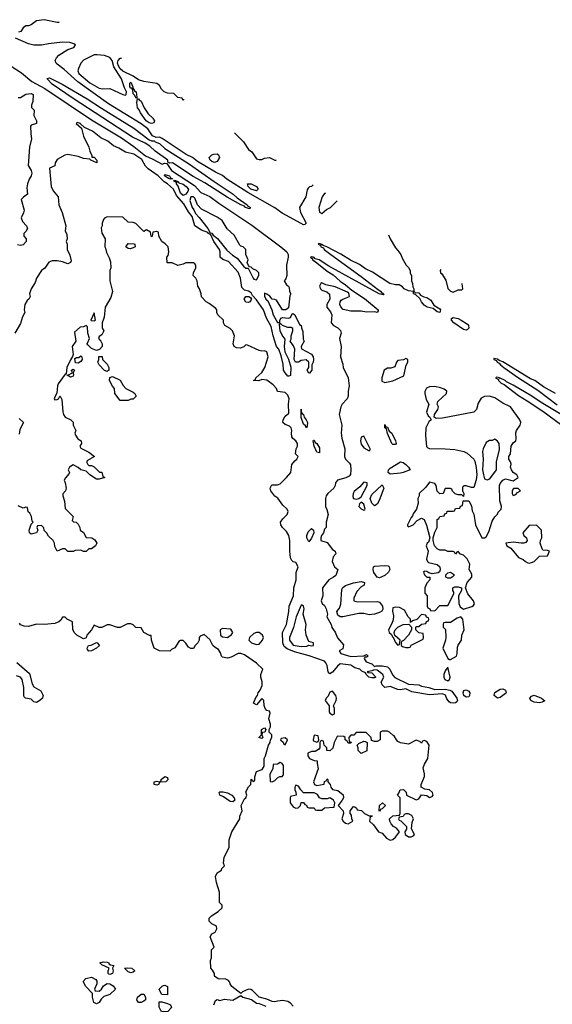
# Model space of a CAD drawing. Header units: inches. Extents: x 2380053 to 2584298, y 380219 to 546618.
# Tile 306 of 656: x 2461683 to 2465748, y 530875 to 538381. Entities that reach past the tile are written whole.
import ezdxf

# ---------------------------------------------------------------- set-up
doc = ezdxf.new("R2010")
doc.units = ezdxf.units.IN
doc.header["$MEASUREMENT"] = 0
doc.layers.add('C4563', color=7, linetype='Continuous')

msp = doc.modelspace()

# ---------------------------------------------------------------- linework, layer by layer
at = {"layer": 'C4563', "color": 2}
for points, elevation in [([(2461983.5, 538358.2), (2461970, 538359.3), (2461870, 538380.9), (2461810, 538372.7), (2461770, 538342), (2461750, 538335.3), (2461730, 538335.3), (2461710, 538318), (2461691.3, 538290), (2461674.2, 538285.8)], 50), ([(2463923.1, 537121.3), (2463919.8, 537120.2), (2463911, 537110), (2463894.4, 537105.6), (2463884.5, 537095.5), (2463877.3, 537082.7), (2463866.8, 537030), (2463818.8, 536950), (2463824.9, 536910), (2463870.4, 536830), (2463859.9, 536820.1), (2463850, 536817.6), (2463830, 536826), (2463686.2, 536906.2), (2463630, 536946.9), (2463423.2, 537063.2), (2463264.2, 537164.2), (2463230, 537192.6), (2463178.2, 537218.2), (2463041.1, 537301.1), (2463001.2, 537330), (2462954, 537354), (2462770, 537475.6), (2462750, 537485.2), (2462724, 537484), (2462696, 537496), (2462662, 537550), (2462610, 537586.6), (2462359.7, 537739.7), (2462126.6, 537906.6), (2462022, 538002), (2461970, 538041.2), (2461961.2, 538050), (2461953.2, 538070), (2461962.7, 538090), (2461982.7, 538110), (2462050, 538152.4), (2462095.3, 538170), (2462109, 538190), (2462097.2, 538197.2), (2462066, 538206), (2462008.4, 538208.4), (2461902.9, 538197.1), (2461850, 538186.3), (2461790, 538187.6), (2461750, 538196.3), (2461650, 538239.1)], 54), ([(2461537.8, 538077.8), (2461696.7, 537976.7), (2461776, 537910), (2461875.6, 537855.6), (2462230, 537618), (2462459, 537479), (2462554.6, 537414.6), (2462642.8, 537342.8), (2462698.5, 537318.5), (2462770, 537279.3), (2462790, 537286.8), (2462804.7, 537284.7), (2462840.5, 537230), (2463016.1, 537116.1), (2463064.4, 537064.4), (2463133.7, 537033.7), (2463201.8, 536981.8), (2463455, 536815), (2463675.5, 536650), (2463720.7, 536610), (2463731, 536590), (2463731.3, 536570), (2463718, 536510), (2463721, 536430), (2463714.8, 536405.2), (2463702, 536390), (2463719.6, 536359.6), (2463734, 536350), (2463739.6, 536339.6), (2463742, 536310), (2463751.3, 536291.3), (2463745.4, 536274.6), (2463735.3, 536184.7), (2463714, 536170), (2463689, 536169), (2463642, 536242), (2463630, 536248.7), (2463609.3, 536249.3), (2463592.9, 536272.9), (2463570, 536289), (2463550, 536295.3), (2463550, 536274), (2463562, 536250), (2463576.7, 536236.7), (2463607.7, 536170), (2463617.1, 536130), (2463650, 536071.3), (2463667.3, 536072.7), (2463667.3, 536087.3), (2463675.3, 536104.7), (2463688.7, 536111.3), (2463734.6, 536105.4), (2463748.7, 536111.3), (2463762, 536138), (2463770, 536142), (2463782, 536130), (2463818, 536058), (2463832, 536050), (2463832.7, 536032.7), (2463843.6, 536003.6), (2463846, 535946), (2463854, 535930), (2463832, 535890), (2463832.7, 535872.7), (2463910.7, 535830.7), (2463922, 535810), (2463924.7, 535790), (2463922, 535770), (2463912, 535750), (2463911.6, 535708.4), (2463894, 535686), (2463890, 535686), (2463878, 535710), (2463888.7, 535730), (2463888.7, 535770), (2463870, 535788.7), (2463830, 535784), (2463810, 535769), (2463788.7, 535770), (2463778, 535790), (2463784, 535870), (2463773.6, 535893.6), (2463746, 535930), (2463754.6, 535945.4), (2463755.3, 535970), (2463768, 536010), (2463767.3, 536027.3), (2463755.3, 536035.3), (2463730, 536035.3), (2463689.1, 536049.1), (2463670, 536068), (2463662.8, 536057.2), (2463668.6, 536008.6), (2463690, 535964.7), (2463706, 535946), (2463701.6, 535890), (2463706, 535850), (2463734, 535794), (2463752.5, 535732.5), (2463750.4, 535669.6), (2463737.1, 535662.9), (2463730, 535663.6), (2463708, 535688), (2463697.4, 535710), (2463694.5, 535754.5), (2463678.9, 535818.9), (2463660.5, 535870), (2463644, 535890), (2463618.3, 535970), (2463603.1, 536043.1), (2463566.1, 536106.1), (2463542.9, 536170), (2463490, 536246), (2463459, 536279), (2463450, 536298), (2463430, 536311.3), (2463398.4, 536318.4), (2463378.9, 536338.9), (2463367.6, 536410), (2463350, 536457), (2463277, 536537), (2463233.9, 536553.9), (2463212.3, 536570), (2463212.6, 536610), (2463207.1, 536630), (2463165.6, 536690), (2463140.4, 536740.4), (2463125.1, 536750), (2463119.7, 536759.7), (2463070, 536776.4), (2463020.5, 536810), (2463000.3, 536880.3), (2462970, 536916.2), (2462935.9, 536975.9), (2462880.4, 537040.4), (2462857.4, 537090), (2462811.6, 537130), (2462784.7, 537144.7), (2462738.5, 537190), (2462662.9, 537242.9), (2462643.6, 537263.6), (2462614.9, 537314.9), (2462554.7, 537354.7), (2462489.2, 537370), (2462440.7, 537400.7), (2462398, 537418), (2462354.7, 537454.7), (2462301, 537481), (2462239, 537530), (2462178, 537558), (2462146, 537586), (2462146, 537590), (2462122, 537598), (2462114, 537590), (2462154, 537554), (2462170, 537494), (2462211, 537410), (2462218, 537378), (2462234, 537346), (2462234, 537334), (2462250, 537332), (2462272, 537310), (2462272, 537290), (2462226, 537310), (2462218, 537318), (2462170, 537322), (2462130, 537339), (2462050, 537354), (2462028, 537348), (2461970, 537314), (2461954, 537290), (2461950, 537268), (2461911.3, 537248.7), (2461922, 537110), (2461937.1, 537077.1), (2461976.3, 537030), (2461980.7, 536970), (2462007.3, 536910), (2462034.8, 536810), (2462031.1, 536771.1), (2462043.6, 536743.6), (2462044.7, 536710), (2462038, 536690), (2462044.7, 536670), (2462044.7, 536630), (2462066.4, 536586.4), (2462076.9, 536543.1), (2462071.1, 536528.9), (2462050, 536519), (2462010, 536534), (2461970, 536542), (2461930, 536542), (2461906.4, 536533.6), (2461874.4, 536485.6), (2461850, 536468), (2461811.3, 536410), (2461802, 536378), (2461771.3, 536330), (2461758, 536290), (2461762, 536270), (2461752, 536250), (2461739.6, 536240.4), (2461721, 536210), (2461718, 536170), (2461722, 536150), (2461704.5, 536115.5), (2461690, 536066), (2461644.7, 535990)], 54), ([(2462933.4, 537776), (2462934, 537770), (2462930, 537766), (2462922, 537782), (2462890, 537788), (2462859, 537819), (2462810, 537821.6), (2462786.6, 537830), (2462764.2, 537850), (2462750, 537879), (2462730, 537894), (2462629.8, 537909.8), (2462590, 537922.6), (2462550, 537949.6), (2462470, 537989.7), (2462450, 538006.2), (2462435.8, 538030), (2462429, 538050), (2462433.6, 538070), (2462450, 538086.4), (2462461, 538088.4)], 50), ([(2461670, 537787.7), (2461690, 537786.8), (2461730, 537813), (2461770, 537817.3), (2461784.7, 537810), (2461783.6, 537756.4), (2461772, 537730), (2461772.7, 537712.7), (2461794, 537690), (2461791, 537650), (2461810.6, 537610.6), (2461811, 537590), (2461770, 537578), (2461766, 537570), (2461767.7, 537510), (2461773.7, 537473.7), (2461757.3, 537410), (2461747.3, 537270), (2461771, 537230), (2461776, 537210), (2461771, 537190), (2461754.8, 537165.2), (2461742.8, 537130), (2461738, 537098), (2461742, 537050), (2461711.3, 537028.7), (2461694, 537010), (2461716, 536930), (2461711.6, 536908.4), (2461694, 536870), (2461703.6, 536843.6), (2461734, 536810), (2461742, 536790), (2461730, 536766), (2461714, 536750), (2461714, 536730), (2461731.1, 536711.1), (2461731.1, 536691.1), (2461710, 536665.2), (2461690, 536659.3), (2461665.6, 536665.6)], 50), ([(2463323.3, 537518.1), (2463391.3, 537450), (2463430, 537392), (2463454.4, 537374.4), (2463490, 537321), (2463510, 537314), (2463530, 537314.8), (2463550, 537326), (2463590, 537331), (2463630, 537311), (2463639.3, 537309)], 54), ([(2464016.8, 537059.3), (2464010, 537055.3), (2463991.3, 537030), (2463964.7, 536950), (2463970, 536914), (2463990, 536904.7), (2464025.6, 536934.4), (2464054, 536950), (2464104.6, 537001.2)], 58), ([(2464497.4, 536741.4), (2464511.3, 536710), (2464550, 536642), (2464570, 536622), (2464590.9, 536590.9), (2464602, 536562), (2464632, 536510), (2464650.9, 536490.9), (2464662, 536470), (2464662, 536450), (2464672.7, 536427.3), (2464674, 536390), (2464682, 536370), (2464683.6, 536343.6), (2464692, 536328), (2464692, 536312), (2464702, 536302), (2464730, 536298), (2464742, 536282), (2464767.7, 536267.7), (2464790, 536263.8), (2464821.5, 536241.5), (2464843.4, 536203.4), (2464890, 536177.3), (2464894.9, 536170), (2464890.3, 536149.7), (2464870, 536153.2), (2464839.1, 536179.1), (2464792.7, 536190), (2464770, 536204.4), (2464749.6, 536230), (2464736.5, 536256.5), (2464704.7, 536284.7), (2464689, 536290), (2464688, 536308), (2464650, 536314), (2464618, 536330), (2464604.7, 536344.7), (2464578.6, 536358.6), (2464550, 536358.7), (2464508.9, 536368.9), (2464375.6, 536455.6), (2464322.7, 536482.7), (2464275.8, 536515.8), (2464206.7, 536546.7), (2464132.9, 536592.9), (2464028, 536650), (2463999, 536659), (2463990, 536668), (2463982, 536662), (2463986, 536670), (2463966.4, 536673.6), (2463962, 536670), (2463979.8, 536659.8), (2463981, 536650), (2464001, 536641), (2464007.3, 536630), (2464057.3, 536590), (2464290, 536424.4), (2464421.1, 536321.1), (2464440.7, 536310), (2464442.5, 536302.5), (2464461, 536290), (2464456.8, 536283.2), (2464425.2, 536290), (2464042.7, 536502.7), (2463968.7, 536550), (2463939, 536559), (2463930, 536568), (2463926, 536566), (2463926, 536570), (2463906.4, 536573.6), (2463902, 536570), (2463918, 536558), (2463918, 536550), (2463938.5, 536538.5), (2464030, 536464.9), (2464075.6, 536435.6), (2464128.1, 536388.1), (2464170, 536360.7), (2464218.5, 536318.5), (2464314.8, 536254.8), (2464418.8, 536170), (2464418.8, 536161.2), (2464410, 536149.3), (2464393.6, 536153.6), (2464330, 536151.8), (2464290, 536159.6), (2464210, 536158), (2464152.8, 536172.8), (2464132.9, 536192.9), (2464127, 536210), (2464129.3, 536230), (2464137.2, 536242.8), (2464149, 536250), (2464201.2, 536270), (2464195.1, 536295.1), (2464184.1, 536304.1), (2464090, 536345.2), (2464020.2, 536360.2), (2463990, 536375.3), (2463982, 536370), (2463972, 536350), (2463978, 536330), (2463990, 536318), (2464027.5, 536307.5), (2464047.3, 536287.3), (2464051, 536250), (2464026, 536210), (2464026, 536190), (2464054.8, 536154.8), (2464066, 536130), (2464061, 536070), (2464078, 536050), (2464110, 536031), (2464130.5, 536010.5), (2464136, 535990), (2464124.7, 535950), (2464136, 535890), (2464131.1, 535811.1), (2464150, 535754), (2464151, 535730), (2464190.8, 535650.8), (2464198, 535590), (2464191, 535550), (2464190.8, 535510), (2464181, 535490), (2464142.8, 535450), (2464134, 535430), (2464120.7, 535370), (2464141.6, 535290), (2464137.3, 535230), (2464140.5, 535190), (2464164, 535110), (2464162, 535050), (2464170.6, 535030.6), (2464201, 535001), (2464206.8, 534986.8), (2464210.8, 534950), (2464207.1, 534912.9), (2464198, 534902), (2464172.1, 534887.9), (2464107.3, 534870), (2464093.4, 534850), (2464090.7, 534830), (2464080.7, 534810), (2464033.4, 534770), (2464022, 534750), (2464017.3, 534730), (2464016, 534670), (2464027.1, 534647.1), (2464036, 534610), (2464021, 534550), (2464022, 534510), (2464010, 534498), (2464001, 534470), (2463987.3, 534450), (2463981, 534430), (2463982, 534410), (2464030, 534396), (2464070, 534342.8), (2464091, 534330), (2464094.8, 534310), (2464074.8, 534285.2), (2464067.3, 534250), (2464086, 534210), (2464111, 534190), (2464095.2, 534144.8), (2464078, 534130), (2464041, 534110), (2463994.8, 534050), (2463996.4, 533990), (2463982.8, 533950), (2463990.6, 533930.6), (2464010, 533914.8), (2464022, 533890), (2464031, 533850), (2464026.8, 533830), (2464061, 533770), (2464066.4, 533746.4), (2464090, 533711.3), (2464107.7, 533667.7), (2464154.4, 533614.4), (2464150, 533586), (2464122, 533570), (2464134, 533550), (2464210, 533525.5), (2464308.7, 533531.3), (2464330, 533542), (2464342, 533530), (2464330, 533522), (2464318, 533522), (2464312, 533510), (2464326.2, 533486.2), (2464371.3, 533470), (2464390, 533451.3), (2464404.1, 533455.9), (2464450, 533456.5), (2464490, 533447), (2464508.5, 533430), (2464527.4, 533387.4), (2464546.4, 533366.4), (2464650, 533315.8), (2464730, 533310.3), (2464750, 533300.4), (2464804.7, 533290), (2464850, 533274.9), (2464930, 533276.3), (2464964.7, 533270), (2464981.4, 533261.4), (2465019.1, 533210), (2465024, 533190), (2465018.8, 533181.2), (2465010, 533173.2), (2464990, 533169.4), (2464970, 533172.3), (2464959.6, 533179.6), (2464942.7, 533202.7), (2464932, 533232), (2464910, 533242.7), (2464810, 533234), (2464676.6, 533256.6), (2464630, 533280.9), (2464590, 533273.3), (2464570, 533274.3), (2464510, 533298), (2464470, 533289), (2464449.6, 533309.6), (2464442.7, 533330), (2464461.2, 533370), (2464454, 533390), (2464410, 533422.7), (2464390, 533425.2), (2464370, 533416), (2464334, 533410), (2464343.6, 533403.6), (2464370, 533401), (2464402, 533370), (2464390, 533364), (2464370, 533364), (2464348, 533370), (2464326, 533390), (2464322, 533402), (2464294, 533414), (2464278, 533430), (2464241.1, 533441.1), (2464210, 533459.5), (2464130, 533469.6), (2464107.8, 533452.2), (2464070, 533406), (2464050, 533394), (2464037.2, 533410), (2464030, 533458), (2464019.3, 533479.3), (2464008, 533490), (2463892.2, 533532.2), (2463781.3, 533561.3), (2463724.7, 533584.7), (2463702.6, 533602.6), (2463691.1, 533630), (2463689.7, 533710), (2463719.1, 533770), (2463737.4, 533870), (2463739.6, 533910), (2463772.8, 533990), (2463775.1, 534050), (2463792.3, 534110), (2463793.2, 534166.8), (2463809, 534210), (2463790, 534242), (2463770, 534248), (2463759, 534259), (2463750, 534278), (2463744, 534330), (2463744.5, 534410), (2463737, 534450), (2463719.1, 534479.1), (2463688, 534510), (2463675.3, 534530), (2463674, 534550), (2463690, 534576), (2463725.2, 534610), (2463732.7, 534632.7), (2463725.2, 534650), (2463690, 534679.3), (2463652.3, 534732.3), (2463630, 534748.7), (2463599, 534790), (2463594, 534810), (2463606, 534834), (2463650, 534836), (2463670, 534842.8), (2463718, 534890), (2463752.7, 534930), (2463759.3, 534990), (2463781.5, 535018.5), (2463798, 535030), (2463808, 535050), (2463789.1, 535070.9), (2463794, 535110), (2463804, 535130), (2463804, 535150), (2463789.3, 535169.3), (2463767, 535187), (2463760.7, 535200.7), (2463757, 535230), (2463760.7, 535250), (2463756, 535270), (2463741.6, 535281.6), (2463710, 535294), (2463692, 535310), (2463694, 535330), (2463710, 535358), (2463738, 535382), (2463735.3, 535450), (2463739.5, 535490), (2463730, 535519), (2463710, 535538), (2463650, 535546), (2463642, 535570), (2463617.5, 535597.5), (2463570, 535632.3), (2463530, 535639), (2463508.4, 535628.4), (2463468, 535630), (2463482, 535638), (2463486, 535650), (2463530, 535691.3), (2463554, 535730), (2463579, 535810), (2463570, 535848), (2463550, 535857.2), (2463530, 535854), (2463510, 535859), (2463420.4, 535900.4), (2463410, 535902), (2463393.4, 535886.6), (2463364.4, 535875.6), (2463338.3, 535878.3), (2463320.9, 535890), (2463311.8, 535910), (2463321.2, 535970), (2463308, 536010), (2463290, 536028), (2463248, 536050), (2463238, 536070), (2463238, 536090), (2463195.3, 536130), (2463188.7, 536150), (2463188.7, 536170), (2463180.2, 536180.2), (2463130, 536218), (2463106, 536230), (2463069.3, 536269.3), (2463068.7, 536290), (2463055.3, 536330), (2463042, 536350), (2463038, 536390), (2463028, 536410), (2463008, 536430), (2463008.4, 536451.6), (2463028, 536490), (2463028, 536510), (2463020.4, 536520.4), (2463010, 536528), (2462950, 536528), (2462930, 536518), (2462890, 536508), (2462847.3, 536527.3), (2462808.4, 536528.4), (2462806, 536570), (2462816.4, 536583.6), (2462822, 536610), (2462815.3, 536650), (2462792.9, 536672.9), (2462768, 536690), (2462746, 536730), (2462742, 536762), (2462730, 536766), (2462698, 536762), (2462694, 536730), (2462690, 536726), (2462686, 536730), (2462682, 536762), (2462650, 536778), (2462630, 536766), (2462570, 536828), (2462550, 536835.3), (2462510, 536838), (2462470, 536875.3), (2462350, 536878), (2462330, 536868), (2462322, 536858), (2462311.3, 536830), (2462311.6, 536808.4), (2462304.7, 536795.3), (2462310, 536754), (2462334, 536710), (2462332, 536650), (2462338.8, 536638.8), (2462345.4, 536605.4), (2462366, 536566), (2462375.3, 536535.3), (2462378, 536490), (2462372, 536470), (2462371.3, 536390), (2462391.3, 536310), (2462378, 536262), (2462334.8, 536190), (2462326.8, 536113.2), (2462311.3, 536070), (2462312, 536030), (2462324.7, 536010), (2462310, 535978), (2462290, 535966), (2462284.7, 535950), (2462302, 535930), (2462312, 535910), (2462311.6, 535888.4), (2462292.7, 535867.3), (2462270, 535858), (2462230, 535875.3), (2462202, 535902), (2462198, 535910), (2462215.3, 535950), (2462203.7, 535990), (2462199.3, 536039.3), (2462190, 536048.7), (2462170, 536039), (2462143.6, 536036.4), (2462102, 535998), (2462110.8, 535930.8), (2462084, 535890), (2462091.3, 535828.7), (2462087.1, 535812.9), (2462070, 535788), (2462042.8, 535730), (2462038, 535682), (2462030, 535678), (2461976.3, 535603.7), (2461970.7, 535590), (2461967.3, 535532.7), (2461950, 535506), (2461946.8, 535490), (2461950, 535482), (2461970, 535484.7), (2461978, 535490), (2461988, 535510), (2461992, 535510), (2462004.7, 535484.7), (2462011.6, 535391.6), (2462018, 535370), (2462030, 535352), (2462074, 535330), (2462090, 535314), (2462092, 535290), (2462112, 535250), (2462104.7, 535230), (2462110, 535214), (2462125.4, 535185.4), (2462152, 535170), (2462154, 535150), (2462142, 535130), (2462150, 535114), (2462210, 535084.7), (2462254, 535050), (2462199.6, 535020.4), (2462192, 535010), (2462202, 534990), (2462210, 534982), (2462230, 534982), (2462250, 534972), (2462292, 534932), (2462310.9, 534930.9), (2462318, 534898), (2462332, 534890), (2462290, 534878), (2462270, 534878), (2462218, 534910), (2462190, 534938), (2462149, 534949), (2462130, 534968), (2462090, 534988), (2462062, 534970), (2462054, 534950), (2462062, 534930), (2462059.6, 534920.4), (2462031.6, 534888.4), (2462022, 534870), (2462031.1, 534851.1), (2462038, 534810), (2462031.6, 534788.4), (2462012.7, 534767.3), (2462012, 534750), (2462024.7, 534710), (2462030, 534654), (2462090, 534594), (2462083.6, 534563.6), (2462092.7, 534552.7), (2462114, 534550), (2462130, 534534), (2462142, 534510), (2462144.7, 534490), (2462170.8, 534470.8), (2462190, 534434), (2462234, 534430), (2462256.9, 534416.9), (2462271.3, 534391.3), (2462262, 534370), (2462230, 534348), (2462210, 534346), (2462190, 534326), (2462170, 534326), (2462150, 534338), (2462105.4, 534334.6), (2462090, 534328), (2462050, 534328), (2462030, 534346), (2462010, 534346), (2461968.4, 534328.4), (2461950, 534366), (2461948, 534390), (2461938, 534410), (2461903.1, 534443.1), (2461890, 534466), (2461870, 534486), (2461867.3, 534507.3), (2461850, 534526), (2461818, 534522), (2461814, 534510), (2461822, 534490), (2461811.3, 534468.7), (2461770, 534458), (2461758, 534470), (2461755.3, 534490), (2461770, 534534), (2461786, 534550), (2461778, 534558), (2461772.9, 534592.9), (2461759.3, 534619.3), (2461748, 534630), (2461742, 534662), (2461730, 534666), (2461710, 534658), (2461670, 534674)], 58), ([(2464895.9, 536477.8), (2464892, 536470), (2464894, 536450), (2464903.6, 536443.6), (2464934.4, 536394.4), (2464951.1, 536331.1), (2464970, 536312), (2464990, 536304.7), (2465030, 536322), (2465058, 536322), (2465066, 536330), (2465060.3, 536369.1)], 62), ([(2465772.7, 535530), (2465681.4, 535581.4), (2465613.2, 535630), (2465582.4, 535642.4), (2465370, 535773.2), (2465343.1, 535783.1), (2465330, 535793.2), (2465302, 535798), (2465302, 535790), (2465322, 535782), (2465326, 535770), (2465342.8, 535762.8), (2465351.3, 535750), (2465378, 535730), (2465491, 535650), (2465637, 535557), (2465785.5, 535445.5)], 62), ([(2465949.7, 535289.7), (2465662.6, 535462.6), (2465591.2, 535511.2), (2465450, 535594.5), (2465399.3, 535619.3), (2465388, 535630), (2465350, 535648), (2465346, 535646), (2465346, 535650), (2465324.7, 535655.3), (2465314, 535650), (2465338, 535638), (2465338, 535630), (2465358, 535610), (2465379.3, 535599.3), (2465490, 535514.8), (2465556.5, 535476.5), (2465675.8, 535395.8), (2465810, 535298)], 62), ([(2461679.6, 535339.6), (2461712, 535310), (2461683.6, 535256.4), (2461679.6, 535220.4)], 54), ([(2463770, 530860.5), (2463750, 530883.6), (2463730, 530897.6), (2463690, 530903.6), (2463650, 530899.7), (2463630, 530892.8), (2463610, 530895.8), (2463570, 530914.3), (2463510, 530929.2), (2463460.1, 530980.1), (2463447.3, 530987.3), (2463430, 530989.6), (2463382.8, 530970), (2463370, 530957.2), (2463302.7, 531010), (2463289.2, 531030), (2463285.2, 531045.2), (2463275.5, 531055.5), (2463250, 531069), (2463210, 531066.6), (2463198, 531070), (2463170, 531088.7), (2463168.7, 531108.7), (2463155.3, 531135.3), (2463142, 531150), (2463138, 531210), (2463148, 531230), (2463148, 531290), (2463166, 531310), (2463135.3, 531390), (2463150, 531412), (2463174.6, 531425.4), (2463188, 531450), (2463186, 531470), (2463149.1, 531489.1), (2463129.1, 531509.1), (2463128.9, 531531.1), (2463146, 531550), (2463198, 531582), (2463228, 531610), (2463228, 531630), (2463208, 531650), (2463208.7, 531730), (2463183.7, 531803.7), (2463177.2, 531850), (2463190, 531878), (2463222, 531898), (2463226, 531910), (2463246, 531930), (2463238, 531950), (2463243.1, 531996.9), (2463282, 532070), (2463282, 532130), (2463301.2, 532190), (2463362, 532290), (2463362, 532310), (2463382, 532350), (2463374, 532390), (2463399.3, 532440.7), (2463408.7, 532450), (2463415.3, 532470), (2463410, 532494), (2463428.4, 532531.6), (2463446, 532550), (2463450, 532592), (2463458, 532578), (2463470, 532574), (2463476.4, 532583.6), (2463478, 532610), (2463489.6, 532650.4), (2463534, 532666), (2463548, 532690), (2463548, 532750), (2463558, 532770), (2463582, 532850), (2463595.3, 532870), (2463598, 532890), (2463608, 532910), (2463606, 532930), (2463586, 532950), (2463586, 532970), (2463598, 532990), (2463598, 533010), (2463584, 533050), (2463594.6, 533094.6), (2463588.7, 533108.7), (2463570, 533115.3), (2463555.3, 533130), (2463548.4, 533151.6), (2463546, 533190), (2463530, 533206), (2463490, 533158), (2463468, 533170), (2463486, 533214), (2463498, 533230), (2463502, 533250), (2463518, 533270), (2463534.6, 533305.4), (2463534, 533334), (2463522, 533370), (2463522, 533390), (2463538, 533430), (2463490, 533475.3), (2463398, 533538), (2463370, 533548.7), (2463350, 533548.7), (2463298, 533522), (2463270, 533514), (2463230, 533522), (2463222, 533530), (2463215.3, 533555.3), (2463200.4, 533580.4), (2463174.6, 533594.6), (2463158, 533610), (2463135.1, 533655.1), (2463090, 533695.3), (2463059.6, 533680.4), (2463052, 533670), (2463052, 533650), (2463042, 533630), (2463022, 533610), (2463010, 533588), (2462990, 533588), (2462970, 533598), (2462950, 533628), (2462930, 533648), (2462910, 533648.7), (2462898, 533642), (2462866.4, 533593.6), (2462841, 533579), (2462830, 533566), (2462750, 533568.7), (2462708, 533590), (2462688.7, 533650), (2462686, 533686), (2462674, 533686), (2462629.1, 533709.1), (2462610, 533746), (2462570, 533748), (2462548.4, 533768.4), (2462530, 533775.3), (2462505.4, 533774.6), (2462450, 533748.7), (2462430, 533748.7), (2462370, 533768), (2462350, 533768), (2462310, 533748.7), (2462288.7, 533748.7), (2462250, 533766), (2462232, 533730), (2462194, 533690), (2462191.3, 533668.7), (2462170, 533662), (2462118, 533690), (2462098, 533710), (2462088.4, 533731.6), (2462086, 533790), (2462046, 533810), (2462030, 533826), (2462010, 533826), (2461996.9, 533803.1), (2461982, 533790), (2461950, 533777.2), (2461869.3, 533769.3), (2461810, 533774), (2461750, 533755.3), (2461716.4, 533756.4), (2461688, 533768), (2461680.4, 533780.4)], 62), ([(2461660.7, 533480.7), (2461756.8, 533396.8), (2461778, 533318), (2461790, 533294), (2461843.6, 533263.6), (2461861, 533230), (2461859.8, 533220.2), (2461858, 533210), (2461836, 533190), (2461810, 533175.3), (2461790, 533182), (2461770, 533202), (2461728, 533208), (2461718, 533218), (2461715.3, 533230), (2461714, 533290), (2461702, 533350), (2461688.9, 533368.9), (2461658, 533378)], 62), ([(2463164, 530870), (2463176.4, 530903.6), (2463190, 530911.3), (2463210, 530904.7), (2463245.2, 530914.8), (2463310, 530907.7), (2463370, 530941), (2463384.7, 530930), (2463451.8, 530911.8), (2463490, 530884.9), (2463510, 530882), (2463561.1, 530861.1)], 62)]:
    msp.add_lwpolyline(points, dxfattribs=dict(at, elevation=elevation))
for points, elevation in [([(2462274.2, 538114.2), (2462250, 538112.7), (2462170, 538071.8), (2462150, 538049.2), (2462130.6, 538010), (2462126.8, 537990), (2462134.8, 537970), (2462218.3, 537898.3), (2462290, 537859.1), (2462313.7, 537853.7), (2462370, 537855.3), (2462470, 537810.5), (2462490, 537806.4), (2462496, 537810), (2462497.4, 537830), (2462482.2, 537862.2), (2462460.4, 537930), (2462402.2, 538022.2), (2462387.6, 538070), (2462370, 538092), (2462330, 538107)], 54), ([(2462690, 537458), (2462710, 537458), (2462718, 537450), (2462750, 537436.3), (2462790, 537399.3), (2462978.7, 537278.7), (2463166.3, 537146.3), (2463311.4, 537051.4), (2463343.1, 537023.1), (2463418.8, 536970), (2463422, 536962), (2463444.7, 536950), (2463439.8, 536940.2), (2463430, 536941.2), (2463405.2, 536950), (2463398.4, 536958.4), (2463369.8, 536969.8), (2463267.4, 537027.4), (2463096.2, 537136.2), (2463005.7, 537185.7), (2462850, 537289.6), (2462828.4, 537288.4), (2462814.6, 537294.6), (2462812.7, 537310), (2462717.7, 537377.7), (2462677, 537417), (2462639.6, 537439.6), (2462544.4, 537484.4), (2462090, 537779.5), (2461929.6, 537889.6), (2461890, 537932), (2461910, 537938.8), (2462006, 537890), (2462198.3, 537778.3), (2462306, 537706), (2462554.6, 537554.6), (2462670, 537466)], 54), ([(2462576.9, 537783.1), (2462570, 537784), (2462562.5, 537802.5), (2462550, 537815.3), (2462546.8, 537846.8), (2462538.6, 537858.6), (2462530, 537858), (2462523.5, 537870), (2462523.7, 537896.3), (2462530, 537904.7), (2462546.8, 537870), (2462543.6, 537863.6), (2462550, 537862), (2462558.8, 537838.8), (2462571.7, 537830), (2462578, 537790)], 50), ([(2462690, 537588.3), (2462670, 537594.7), (2462648.5, 537610), (2462603.6, 537670), (2462594.3, 537694.3), (2462580.9, 537710), (2462576.2, 537750), (2462583.1, 537776.9), (2462590, 537778), (2462594, 537770), (2462610, 537759.3), (2462634, 537710), (2462664.2, 537664.2), (2462699.5, 537630), (2462710.5, 537609.5), (2462706, 537594)], 50), ([(2463170, 537292.7), (2463150, 537300.7), (2463136, 537310), (2463128, 537330), (2463148.7, 537350), (2463163.3, 537356.7), (2463190, 537357.3), (2463201, 537350), (2463206.8, 537330), (2463190, 537299)], 50), ([(2462834.6, 537165.4), (2462819, 537170), (2462816, 537176), (2462810, 537175.1), (2462788.3, 537190), (2462790, 537202), (2462827.3, 537190), (2462834.6, 537174.6), (2462850, 537168)], 50), ([(2462882, 537142), (2462890, 537146.8), (2462898.4, 537138.4), (2462930, 537126.5), (2462954.6, 537110), (2462970.4, 537090), (2462965.7, 537070), (2462950, 537051.5), (2462930, 537040.4), (2462910, 537058.7), (2462892.9, 537112.9), (2462880.7, 537130), (2462879.6, 537139.6), (2462859, 537150), (2462863.7, 537156.3), (2462884.7, 537150)], 50), ([(2463490, 537076), (2463447.8, 537090), (2463425.6, 537110), (2463422, 537130), (2463450, 537130.4), (2463490.7, 537110), (2463504, 537090)], 50), ([(2463010, 537029.5), (2462990, 537029.3), (2462982.5, 537002.5), (2462998.7, 536950), (2463012.4, 536932.4), (2463024.2, 536904.2), (2463053.4, 536873.4), (2463118, 536790), (2463136.3, 536756.3), (2463150, 536752.4), (2463158.8, 536738.8), (2463192.6, 536712.6), (2463264.9, 536624.9), (2463306.3, 536586.3), (2463342, 536562), (2463390, 536502.8), (2463410, 536487.7), (2463426, 536486), (2463463.8, 536410), (2463470, 536402), (2463490, 536398), (2463509, 536430), (2463508.7, 536450), (2463490, 536468.7), (2463462.7, 536482.7), (2463450, 536495.3), (2463438, 536498), (2463428, 536508), (2463418, 536530), (2463426, 536550), (2463408, 536590), (2463408, 536630), (2463388.9, 536648.9), (2463370, 536655.3), (2463363.2, 536663.2), (2463318.9, 536738.9), (2463266.3, 536786.3), (2463229.2, 536850), (2463190, 536875.1), (2463070, 536937.6), (2463040.5, 536970), (2463020.5, 537020.5)], 54), ([(2462525.4, 536634.6), (2462510, 536637.2), (2462494, 536650), (2462510, 536674), (2462553.4, 536673.4), (2462562, 536670), (2462564.7, 536650), (2462550, 536641.2)], 58), ([(2463430, 536225.1), (2463408.2, 536228.2), (2463395.1, 536250), (2463410, 536271), (2463430.8, 536270.8), (2463444, 536264), (2463451.3, 536251.3), (2463438.8, 536230)], 54), ([(2462250, 536146), (2462226, 536090), (2462227.1, 536087.1), (2462250, 536084), (2462262, 536090)], 58), ([(2465090, 536013), (2465070, 536018), (2464995.6, 536070), (2464978, 536090), (2464978, 536102), (2464990, 536110.5), (2465030, 536102.6), (2465051.2, 536091.2), (2465099.3, 536059.3), (2465107, 536050), (2465110, 536029.2), (2465101.7, 536018.3)], 58), ([(2462130, 535762), (2462110, 535766), (2462103.1, 535796.9), (2462115.3, 535804.7), (2462133.6, 535806.4), (2462150, 535818), (2462158, 535810), (2462158.8, 535790), (2462150, 535775.3)], 58), ([(2462350, 535698), (2462330, 535706), (2462288.7, 535750), (2462278, 535770), (2462286, 535790), (2462287.3, 535812.7), (2462312.7, 535812.7), (2462314, 535790), (2462350, 535754), (2462362, 535730), (2462362, 535710)], 58), ([(2464630, 535798), (2464612, 535788), (2464570, 535782), (2464558, 535770), (2464545.4, 535734.6), (2464515.3, 535724.7), (2464490, 535724), (2464464.7, 535710), (2464446, 535650), (2464446, 535626), (2464470, 535616), (2464530, 535627.3), (2464613.6, 535666.4), (2464632.9, 535747.1), (2464646, 535770), (2464646, 535790)], 62), ([(2462070, 535655.3), (2462046, 535670), (2462046, 535674), (2462050, 535672), (2462086, 535690), (2462078, 535710), (2462090, 535718), (2462102, 535710), (2462091.3, 535690), (2462094.4, 535674.4), (2462090, 535664)], 58), ([(2462450, 535478), (2462408, 535530), (2462406, 535570), (2462390, 535586), (2462368, 535630), (2462370, 535654), (2462390, 535662), (2462450, 535632), (2462471.6, 535591.6), (2462494, 535570), (2462550, 535542), (2462562, 535530), (2462571.3, 535510), (2462550, 535488.7), (2462530, 535488), (2462510, 535478)], 58), ([(2464850, 535584), (2464810, 535582.9), (2464787.9, 535572.1), (2464774.6, 535545.4), (2464774, 535530), (2464784.9, 535484.9), (2464806, 535450), (2464786.8, 535390), (2464801.4, 535361.4), (2464814, 535350), (2464822, 535330), (2464804.9, 535315.1), (2464781.6, 535270), (2464779.6, 535210), (2464788.3, 535128.3), (2464797.1, 535117.1), (2464811.7, 535111.7), (2464930.2, 535110.2), (2465003.4, 535103.4), (2465072, 535090), (2465096.8, 535076.8), (2465150, 535031), (2465155.6, 535015.6), (2465167.5, 534967.5), (2465171.1, 534910), (2465167.8, 534872.2), (2465150, 534815.3), (2465130, 534815.3), (2465090, 534828), (2465072.7, 534827.3), (2465062, 534818), (2465062, 534790), (2465071.6, 534768.4), (2465070, 534746), (2465058, 534758), (2465030, 534758), (2465007.3, 534767.3), (2464987.3, 534787.3), (2464982, 534802), (2464970, 534806), (2464930, 534806), (2464914, 534770), (2464890, 534766), (2464870, 534786), (2464861.2, 534830), (2464850, 534844), (2464810, 534855.1), (2464783.8, 534816.2), (2464732, 534770), (2464732, 534750), (2464722, 534730), (2464723.6, 534696.4), (2464711, 534649), (2464686.4, 534613.6), (2464682, 534598), (2464670, 534586), (2464642, 534530), (2464642, 534522), (2464650, 534514), (2464686, 534530), (2464716.4, 534563.6), (2464750, 534582), (2464770.5, 534570.5), (2464787.5, 534527.5), (2464812, 534430), (2464802, 534398), (2464792, 534390), (2464786, 534370), (2464800.7, 534330), (2464788, 534268), (2464796, 534250), (2464803.8, 534243.8), (2464870, 534228), (2464890.6, 534210), (2464893, 534187), (2464887.7, 534172.3), (2464875.9, 534164.1), (2464830, 534156), (2464804.7, 534164.7), (2464790, 534175.3), (2464770, 534178), (2464766, 534170), (2464772, 534150), (2464790, 534132), (2464814, 534130), (2464814, 534110), (2464790, 534086), (2464774, 534050), (2464774, 534010), (2464794, 533990), (2464794, 533910), (2464798, 533898), (2464814, 533890), (2464818, 533878), (2464850, 533874), (2464890, 533914), (2464950, 533914), (2464996.4, 534003.6), (2464996.4, 534016.4), (2464988, 534030), (2464988, 534050), (2465003.1, 534056.9), (2465030, 534058), (2465054, 534050), (2465054, 534030), (2465031.6, 533988.4), (2465034.8, 533930), (2465044.9, 533904.9), (2465070, 533886.8), (2465132.7, 533907.3), (2465146, 533914), (2465152.9, 533927.1), (2465147, 533950), (2465104.1, 534004.1), (2465086, 534050), (2465097, 534090), (2465133.6, 534130), (2465134.7, 534154.7), (2465113.2, 534190), (2465118, 534230), (2465098, 534270), (2465070, 534298), (2465047.3, 534307.3), (2465030, 534326), (2465018, 534322), (2465010, 534306), (2465002, 534322), (2464990, 534326), (2464950, 534326), (2464930, 534338), (2464890, 534338), (2464870, 534348), (2464849.1, 534369.1), (2464838, 534410), (2464839, 534430), (2464850, 534474), (2464868, 534510), (2464868.7, 534570), (2464882, 534578), (2464890, 534594), (2464922, 534598), (2464927.3, 534612.7), (2464942, 534618), (2464946, 534634), (2464990, 534634), (2465002, 534638), (2465010, 534654), (2465042, 534658), (2465047.3, 534672.7), (2465062, 534678), (2465067.3, 534712.7), (2465110, 534714), (2465130, 534674), (2465137.3, 534637.3), (2465150, 534612), (2465162.8, 534530), (2465210, 534431.3), (2465230, 534431.3), (2465242, 534438), (2465262.9, 534477.1), (2465290, 534558), (2465310, 534592), (2465328.9, 534611.1), (2465334.6, 534625.4), (2465358, 534650), (2465359, 534670), (2465346.3, 534713.7), (2465345.6, 534830), (2465350, 534844.7), (2465370, 534870.7), (2465390, 534881), (2465450, 534864.7), (2465488, 534890), (2465478, 534910), (2465448, 534930), (2465435.3, 534950), (2465429.4, 534970), (2465433.6, 534993.6), (2465429.2, 535009.2), (2465415.3, 535030), (2465415.3, 535050), (2465427.5, 535072.5), (2465435.1, 535130), (2465450, 535154.8), (2465469.3, 535170.7), (2465473.2, 535186.8), (2465470, 535232), (2465475.1, 535250), (2465502.7, 535290), (2465506.6, 535310), (2465500.9, 535330), (2465429.4, 535430), (2465370, 535458.4), (2465310, 535498.9), (2465268, 535512), (2465230, 535509.5), (2465204.8, 535495.2), (2465181.8, 535458.2), (2465170, 535408.7), (2465150, 535389.2), (2464910, 535344), (2464861.2, 535341.2), (2464846, 535350), (2464849, 535370), (2464873.2, 535410), (2464879, 535430), (2464869, 535450), (2464874, 535470), (2464940.9, 535530), (2464942.7, 535550), (2464923.5, 535563.5), (2464893.9, 535573.9)], 62), ([(2463870, 535268.7), (2463864.5, 535284.5), (2463850, 535297.2), (2463830, 535348), (2463830, 535411.3), (2463831.3, 535390), (2463838, 535378), (2463850, 535371.3), (2463854, 535350), (2463870.3, 535330.3), (2463879.3, 535310), (2463878, 535282)], 54), ([(2464530, 535142), (2464524, 535150), (2464490, 535226), (2464482, 535262), (2464469, 535270), (2464470, 535294), (2464478, 535278), (2464490, 535274), (2464503.6, 535243.6), (2464522, 535230), (2464552, 535170), (2464556, 535150), (2464550, 535142)], 58), ([(2463970, 535078), (2463950, 535085.2), (2463947.6, 535090), (2463929.5, 535130.5), (2463922, 535170), (2463925.6, 535174.4), (2463930, 535176), (2463936.9, 535156.9), (2463950, 535150.8), (2463970, 535118)], 54), ([(2464310, 535206), (2464290, 535198), (2464282.8, 535170), (2464290, 535144.7), (2464310, 535118), (2464350, 535094), (2464358, 535102), (2464358, 535110)], 62), ([(2465310, 535182), (2465290, 535174), (2465267.5, 535172.5), (2465242.8, 535157.2), (2465220.7, 535110), (2465216.3, 535090), (2465220.4, 535030), (2465216.3, 534950), (2465222, 534910), (2465230, 534882), (2465250, 534872), (2465270, 534882), (2465322, 534950), (2465322.7, 535010), (2465344.7, 535104.7), (2465342, 535150), (2465329, 535169)], 66), ([(2464510, 534916), (2464496, 534930), (2464498, 534950), (2464510, 534962), (2464590, 535010.5), (2464610, 535004.7), (2464631, 534990), (2464651, 534970), (2464662, 534950), (2464610, 534929.2), (2464590, 534922.7)], 58), ([(2464310, 534854.5), (2464279.9, 534820.1), (2464235.9, 534784.1), (2464228, 534770), (2464225.2, 534745.2), (2464231, 534731), (2464250, 534726), (2464270, 534731), (2464290, 534744.7), (2464335.1, 534830), (2464334, 534850)], 62), ([(2464390, 534675.3), (2464370, 534694), (2464357, 534730), (2464370, 534760.7), (2464450, 534834), (2464462, 534810), (2464425.4, 534714.6), (2464410, 534688)], 58), ([(2465487.3, 534807.3), (2465452.7, 534807.3), (2465442, 534790), (2465442, 534770), (2465450, 534754), (2465470, 534762), (2465483.1, 534776.9), (2465506, 534790)], 62), ([(2464290, 534704), (2464276, 534690), (2464271, 534670), (2464290, 534651), (2464310, 534642.8), (2464316.5, 534643.5), (2464319, 534650), (2464310, 534688.7)], 62), ([(2463890, 534401.2), (2463875.6, 534430), (2463874.3, 534450), (2463883.6, 534476.4), (2463910, 534502), (2463924, 534490), (2463928.4, 534470), (2463910, 534429.3)], 54), ([(2465627.3, 534527.3), (2465570, 534526), (2465522, 534470), (2465531.3, 534450), (2465551, 534430), (2465556, 534410), (2465544.5, 534395.5), (2465530.6, 534389.4), (2465510, 534389.3), (2465450, 534399), (2465394, 534390), (2465402, 534370), (2465431.1, 534351.1), (2465490, 534282), (2465525.4, 534265.4), (2465542, 534250), (2465561.4, 534241.4), (2465570, 534238.8), (2465590, 534242.8), (2465610, 534251.3), (2465650, 534292), (2465710, 534294), (2465726, 534330), (2465710, 534335.3), (2465676.4, 534336.4), (2465670, 534346), (2465655.3, 534390), (2465658, 534410), (2465668, 534430), (2465666, 534490)], 62), ([(2464430, 534126.6), (2464412, 534132), (2464386.3, 534166.3), (2464381.2, 534190), (2464384, 534210), (2464390, 534214), (2464470, 534219.5), (2464496.3, 534216.3), (2464503, 534210), (2464506.7, 534190), (2464498, 534170), (2464470, 534142.6)], 58), ([(2464950, 534122.7), (2464935.3, 534130), (2464935.3, 534150), (2464950, 534164.7), (2464970, 534170.5), (2465002, 534150), (2464984.7, 534130), (2464970, 534123.7)], 62), ([(2464262.8, 533942.8), (2464410, 533946), (2464430, 533941.6), (2464451.7, 533910), (2464453.7, 533886.3), (2464447.5, 533872.5), (2464430, 533861.2), (2464390, 533849.2), (2464350, 533844), (2464310, 533854), (2464270, 533855.1), (2464150, 533827.6), (2464128, 533830), (2464110, 533842), (2464102.7, 533870), (2464123.9, 533896.1), (2464134, 533926), (2464142, 534038), (2464148.2, 534051.8), (2464170, 534067.7), (2464230, 534086.8), (2464290, 534098), (2464314, 534090), (2464312, 534070), (2464290, 534058), (2464256.9, 534023.1), (2464232, 533970), (2464234, 533950)], 58), ([(2463838.6, 533918.6), (2463830, 533918), (2463793.1, 533830), (2463772, 533748), (2463742.8, 533670), (2463742, 533650), (2463770, 533613.8), (2463830, 533603.1), (2463874, 533606), (2463890, 533612), (2463910, 533607.3), (2463926, 533610), (2463926, 533630), (2463890, 533642), (2463868, 533690), (2463864, 533730), (2463869, 533771), (2463846.6, 533850), (2463853.2, 533890), (2463848.7, 533910)], 58), ([(2464550, 533902), (2464530, 533898), (2464527.9, 533872.1), (2464535.5, 533835.5), (2464533, 533807), (2464523, 533777), (2464498, 533730), (2464502, 533710), (2464516.9, 533696.9), (2464530, 533674), (2464534, 533674), (2464550, 533634), (2464570, 533614), (2464582, 533618), (2464586, 533650), (2464546, 533686), (2464542, 533710), (2464548.7, 533730), (2464569.3, 533750.7), (2464610, 533771.3), (2464654, 533774), (2464674, 533750), (2464674, 533730), (2464651.3, 533688.7), (2464612.7, 533647.3), (2464598, 533642), (2464594, 533630), (2464594, 533610), (2464603.6, 533603.6), (2464630, 533594), (2464650, 533594), (2464662, 533598), (2464670, 533614), (2464762, 533658), (2464766, 533670), (2464762, 533702), (2464730, 533706), (2464706, 533730), (2464706, 533750), (2464710, 533754), (2464730, 533754), (2464750, 533774), (2464782, 533778), (2464787.3, 533792.7), (2464802, 533798), (2464806, 533810), (2464802, 533822), (2464787.3, 533827.3), (2464782, 533842), (2464750, 533846), (2464712.7, 533807.3), (2464682, 533798), (2464666, 533786), (2464666, 533810), (2464648.4, 533828.4), (2464620.4, 533880.4), (2464580.4, 533900.4)], 62), ([(2465050, 533828.7), (2465022, 533818), (2464970, 533786), (2464930, 533786), (2464918, 533782), (2464914, 533770), (2464914, 533750), (2464932, 533732), (2464934, 533670), (2464932, 533650), (2464911.3, 533590), (2464951.3, 533511.3), (2464963.6, 533503.6), (2464970, 533504.7), (2465017, 533530), (2465022.4, 533550), (2465023.1, 533596.9), (2465028.1, 533611.9), (2465054, 533650), (2465058, 533690), (2465075.1, 533730), (2465064, 533810)], 62), ([(2463230, 533739), (2463212, 533730), (2463216, 533690), (2463230, 533676), (2463268.9, 533671.1), (2463290, 533686), (2463298, 533690), (2463308.7, 533710), (2463293.6, 533733.6)], 62), ([(2463490, 533709.4), (2463470, 533702.7), (2463436, 533670), (2463431.3, 533650), (2463450.8, 533630.8), (2463490, 533618.8), (2463510, 533621), (2463536, 533650), (2463542.7, 533670), (2463537.2, 533690), (2463510, 533709.3)], 62), ([(2462210, 533568), (2462200.4, 533580.4), (2462198, 533590), (2462208.7, 533611.3), (2462227.3, 533612.7), (2462270, 533632), (2462274, 533630), (2462290.9, 533609.1), (2462270, 533588.7), (2462230, 533568.7)], 62), ([(2464950, 533446), (2464930, 533418), (2464920.5, 533390), (2464920.5, 533370), (2464928, 533350), (2464950, 533341.6), (2464962.7, 533350), (2464969.3, 533370)], 62), ([(2464070, 533262), (2464050, 533255.3), (2464037, 533223), (2464022.8, 533210), (2464013.4, 533190), (2464046, 533150), (2464046, 533106), (2464050, 533094), (2464070, 533082), (2464086, 533090), (2464086, 533130), (2464078, 533150), (2464098, 533190), (2464102, 533210), (2464095.3, 533230)], 62), ([(2465090, 533216), (2465073.2, 533230), (2465067.3, 533250), (2465073.2, 533266.8), (2465090, 533273), (2465110, 533262.8), (2465117.1, 533250), (2465116.3, 533230), (2465110, 533219)], 58), ([(2465330, 533209.6), (2465305.1, 533230), (2465308.3, 533251.7), (2465350, 533278), (2465370, 533280.7), (2465390.4, 533270.4), (2465395.5, 533250), (2465390, 533243.7), (2465350, 533213.6)], 58), ([(2465650, 533173.2), (2465610, 533178.4), (2465583.7, 533190), (2465576, 533210), (2465590, 533224), (2465610, 533230.4), (2465664.7, 533210), (2465690, 533189.3), (2465670, 533177.2)], 58), ([(2463530, 532902), (2463509.2, 532910), (2463528, 532930), (2463529.3, 532970.7), (2463550, 532982), (2463562, 532970), (2463554, 532950), (2463534, 532946), (2463532, 532930), (2463538, 532910)], 62), ([(2464490, 532958), (2464450, 532958), (2464434, 532950), (2464434, 532890), (2464410, 532878), (2464390, 532878), (2464367.3, 532887.3), (2464366, 532910), (2464327.3, 532947.3), (2464250, 532946), (2464232.7, 532927.3), (2464210, 532926), (2464194, 532910), (2464198, 532878), (2464212.7, 532872.7), (2464210, 532866), (2464190, 532866), (2464182, 532882), (2464166, 532890), (2464166, 532910), (2464156.4, 532916.4), (2464110, 532918), (2464104.7, 532915.3), (2464082, 532870), (2464071.6, 532828.4), (2464050, 532808), (2464026, 532810), (2464026, 532830), (2464006, 532850), (2464002, 532882), (2463990, 532886), (2463978, 532882), (2463974, 532870), (2463974, 532830), (2463963.6, 532816.4), (2463938, 532802), (2463910, 532802), (2463882, 532790), (2463882, 532770), (2463894, 532750), (2463930, 532734), (2463952, 532732), (2463952, 532710), (2463961, 532670), (2463924.7, 532570), (2463931.6, 532551.6), (2463950, 532542), (2464006, 532554), (2464010, 532574), (2464022, 532578), (2464030, 532594), (2464034, 532590), (2464034, 532570), (2464051.6, 532551.6), (2464058, 532530), (2464070, 532512), (2464110, 532504.7), (2464152.7, 532472.7), (2464154, 532450), (2464144.7, 532430), (2464114, 532390), (2464152, 532350), (2464154, 532330), (2464141, 532290), (2464151.3, 532270), (2464170, 532256), (2464190, 532251.3), (2464226, 532270), (2464218, 532290), (2464216.4, 532316.4), (2464206, 532330), (2464206, 532350), (2464230, 532382), (2464239.6, 532379.6), (2464254, 532370), (2464258, 532358), (2464291.6, 532351.6), (2464314, 532330), (2464350, 532312), (2464372, 532312), (2464372, 532308), (2464358, 532302), (2464352, 532270), (2464382, 532242), (2464421, 532190), (2464450, 532179.3), (2464481.6, 532141.6), (2464510, 532125.5), (2464530, 532130.4), (2464551.9, 532148.1), (2464582, 532190), (2464557.5, 532217.5), (2464535.3, 532230), (2464518, 532250), (2464508, 532270), (2464506, 532290), (2464530, 532312), (2464582, 532318), (2464586, 532330), (2464586, 532450), (2464566, 532470), (2464576.4, 532483.6), (2464586, 532510), (2464611.6, 532511.6), (2464631.6, 532491.6), (2464634, 532470), (2464710, 532434), (2464730, 532442), (2464750, 532472), (2464790, 532466), (2464810, 532451.3), (2464830, 532458), (2464839, 532470), (2464833.2, 532490), (2464810, 532509), (2464775.1, 532515.1), (2464746, 532530), (2464746, 532550), (2464771.5, 532611.5), (2464771.9, 532631.9), (2464763.1, 532676.9), (2464773.6, 532706.4), (2464798, 532750), (2464808, 532850), (2464790, 532878), (2464770, 532886), (2464758, 532882), (2464750, 532866), (2464738, 532878), (2464710, 532888), (2464650, 532859), (2464589, 532869), (2464570, 532878), (2464558, 532890), (2464542, 532922), (2464530, 532926), (2464506, 532950)], 62), ([(2463930, 532926), (2463922, 532890), (2463924.7, 532884.7), (2463950, 532874), (2463962, 532878), (2463966, 532890), (2463962, 532922)], 62), ([(2463710, 532906), (2463678, 532902), (2463674, 532890), (2463692.7, 532872.7), (2463698, 532858), (2463710, 532854), (2463726, 532890)], 62), ([(2464290, 532788), (2464266, 532810), (2464266, 532830), (2464258, 532850), (2464270, 532862), (2464310, 532882), (2464319.6, 532879.6), (2464334, 532870), (2464331.6, 532808.4)], 62), ([(2463670, 532718), (2463650, 532706), (2463618, 532702), (2463614, 532670), (2463592, 532630), (2463594, 532574), (2463610, 532572), (2463630, 532582), (2463650, 532602), (2463668.4, 532611.6), (2463687.3, 532612.7), (2463696.4, 532623.6), (2463696.4, 532696.4), (2463686, 532710)], 62), ([(2462730, 532545.2), (2462709.2, 532550), (2462710, 532571), (2462730, 532576), (2462750, 532572), (2462762, 532578), (2462762, 532590), (2462790, 532612.4), (2462810, 532604.7), (2462814.2, 532585.8), (2462798, 532570), (2462751.3, 532568.7), (2462742, 532550)], 62), ([(2463790, 532546), (2463782, 532530), (2463782, 532510), (2463791.6, 532491.6), (2463794, 532470), (2463750, 532458), (2463746, 532450), (2463747.3, 532410), (2463770, 532381), (2463790, 532371.3), (2463808, 532372), (2463826, 532390), (2463830, 532414), (2463850, 532414), (2463858, 532398), (2463872.7, 532392.7), (2463878, 532378), (2463890, 532374), (2463930, 532374), (2463938, 532358), (2463950, 532354), (2463990, 532354), (2464008.4, 532371.6), (2464082, 532378), (2464088, 532410), (2464078, 532430), (2464050, 532448), (2464030, 532442), (2463990, 532442), (2463970, 532448), (2463954.6, 532474.6), (2463930, 532488), (2463850, 532488), (2463828.7, 532508.7), (2463810, 532538)], 62), ([(2463310, 532419.3), (2463290, 532420.9), (2463237.5, 532457.5), (2463209.6, 532469.6), (2463205.2, 532490), (2463210, 532494), (2463234.6, 532494.6), (2463270, 532486.8), (2463301, 532470), (2463320.7, 532450), (2463326, 532430)], 62), ([(2464430, 532346), (2464426, 532350), (2464428.4, 532391.6), (2464452, 532412), (2464474, 532390), (2464450, 532366), (2464438, 532362)], 62), ([(2464650, 532326), (2464630, 532326), (2464618, 532322), (2464610, 532306), (2464578, 532302), (2464574, 532290), (2464578, 532278), (2464592.7, 532272.7), (2464634, 532230), (2464634, 532210), (2464622, 532190), (2464624.7, 532170), (2464650, 532151.3), (2464670, 532151.3), (2464690, 532162), (2464695.3, 532170), (2464673.6, 532213.6), (2464678, 532262), (2464688, 532290), (2464674.6, 532314.6)], 62), ([(2462370, 531102), (2462364, 531104), (2462358, 531110), (2462358, 531130), (2462366, 531150), (2462310, 531175.3), (2462295.3, 531190), (2462321.2, 531198.8), (2462350, 531196.4), (2462362.8, 531190), (2462363.5, 531183.5), (2462374.8, 531174.8), (2462402, 531170), (2462391.3, 531150), (2462396, 531130), (2462390, 531109)], 62), ([(2462530, 531115.1), (2462510, 531122.7), (2462482, 531150), (2462505.8, 531154.2), (2462538.8, 531150), (2462561, 531130), (2462550, 531121.2)], 62), ([(2462290, 530974), (2462308.4, 530991.6), (2462323.1, 531016.9), (2462350, 531034), (2462370, 531031.3), (2462395.3, 531015.3), (2462414, 530990), (2462370.9, 530949.1), (2462325.4, 530934.6), (2462305.4, 530914.6), (2462290, 530888), (2462270, 530878), (2462248.4, 530888.4), (2462238, 530930), (2462238, 530958), (2462188.7, 531010), (2462168, 531050), (2462188.4, 531071.6), (2462230, 531082), (2462263.6, 531063.6), (2462271.3, 531051.3), (2462271.3, 531030), (2462254, 530990), (2462258, 530978)], 62), ([(2462810, 530948), (2462768.7, 530948.7), (2462748.4, 530988.4), (2462748.4, 530991.6), (2462770, 531014), (2462780.4, 531019.6), (2462790, 531022), (2462811, 531011)], 62), ([(2462610, 530888), (2462588.7, 530888.7), (2462578, 530910), (2462582, 530930), (2462610, 530951.3), (2462630, 530951.3), (2462642, 530930), (2462642, 530910), (2462630, 530898)], 62), ([(2462776.4, 530816.4), (2462763.1, 530823.1), (2462747.3, 530852.7), (2462747.3, 530892.7), (2462767.3, 530892.7), (2462810, 530882), (2462834, 530870), (2462842, 530850), (2462810, 530818)], 62)]:
    msp.add_lwpolyline(points, close=True, dxfattribs=dict(at, elevation=elevation))

doc.saveas('drawing.dxf')
